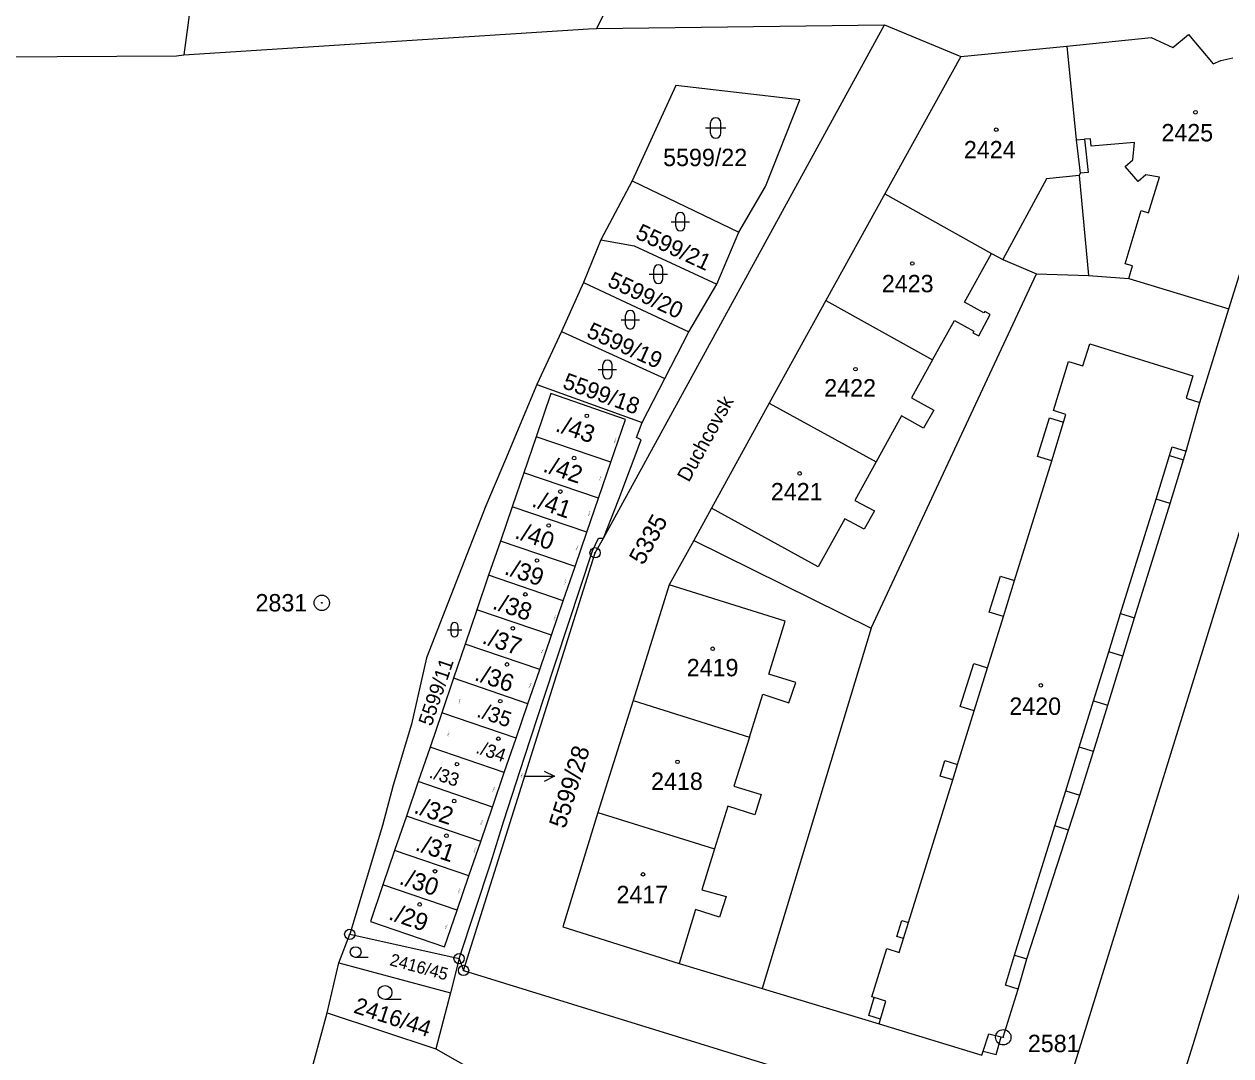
# Model space of a CAD drawing. Extents: x -822293 to -820259, y -1071573 to -1068794.
# Drawn here: x -820668.4 to -820550.5, y -1069468.6 to -1069367.7 of the extents above; entities that cross this region are included whole.
import ezdxf

# ---------------------------------------------------------------- set-up
doc = ezdxf.new("R2010")
doc.units = 0
for name, color, linetype in [('Vrstva 1', 7, 'Continuous'), ('Vrstva 15', 7, 'Continuous'), ('Vrstva 16', 7, 'Continuous'), ('Vrstva 17', 7, 'Continuous'), ('Vrstva 18', 7, 'Continuous'), ('Vrstva 19', 7, 'Continuous'), ('Vrstva 24', 7, 'Continuous'), ('Vrstva 25', 7, 'Continuous'), ('Vrstva 4', 7, 'Continuous')]:
    doc.layers.add(name, color=color, linetype=linetype)

msp = doc.modelspace()

# ---------------------------------------------------------------- linework, layer by layer
at = {"layer": 'Vrstva 1'}
for p, q in [((-820609.28, -1069361.86), (-820612.45, -1069368.11)), ((-820652.78, -1069370.7), (-820613.24, -1069368.16)), ((-820613.24, -1069368.16), (-820612.45, -1069368.11)), ((-820612.45, -1069368.11), (-820584.32, -1069367.78)), ((-820611.78, -1069417.94), (-820584.32, -1069367.78)), ((-820584.32, -1069367.78), (-820576.86, -1069370.85)), ((-820566.48, -1069369.86), (-820558.25, -1069369)), ((-820558.25, -1069369), (-820556.12, -1069369.97)), ((-820556.12, -1069369.97), (-820554.6, -1069368.71)), ((-820554.6, -1069368.71), (-820552.18, -1069371.59)), ((-820653.5, -1069370.8), (-820652.78, -1069370.7)), ((-820576.86, -1069370.85), (-820566.48, -1069369.86)), ((-820566.48, -1069369.86), (-820565.56, -1069379.01)), ((-820671.51, -1069370.91), (-820653.5, -1069370.8)), ((-820576.86, -1069370.85), (-820584.28, -1069384.3)), ((-820552.18, -1069371.59), (-820551.42, -1069371.24)), ((-820551.42, -1069371.24), (-820550.25, -1069370.99)), ((-820604.7, -1069373.69), (-820608.97, -1069383.01)), ((-820592.57, -1069375.1), (-820604.7, -1069373.69)), ((-820595.93, -1069383.58), (-820592.57, -1069375.1)), ((-820565.56, -1069379.01), (-820565.18, -1069382.28)), ((-820566.09, -1069470.59), (-820538.24, -1069380.51)), ((-820565.18, -1069382.28), (-820565.27, -1069382.5)), ((-820608.97, -1069383.01), (-820612.02, -1069388.79)), ((-820608.97, -1069383.01), (-820598.54, -1069388.05)), ((-820598.54, -1069388.05), (-820595.93, -1069383.58)), ((-820565.27, -1069382.5), (-820564.37, -1069392.26)), ((-820550.66, -1069395.52), (-820546.77, -1069383.07)), ((-820584.28, -1069384.3), (-820590.03, -1069394.7)), ((-820584.28, -1069384.3), (-820573.85, -1069390.13)), ((-820600.7, -1069393.12), (-820598.54, -1069388.05)), ((-820612.02, -1069388.79), (-820613.73, -1069392.96)), ((-820612.02, -1069388.79), (-820608.78, -1069389.37)), ((-820608.78, -1069389.37), (-820600.7, -1069393.12)), ((-820576.49, -1069394.89), (-820573.85, -1069390.13)), ((-820573.85, -1069390.13), (-820572.74, -1069390.71)), ((-820572.74, -1069390.71), (-820569.44, -1069392.12)), ((-820613.73, -1069392.96), (-820615.88, -1069397.75)), ((-820613.73, -1069392.96), (-820603.45, -1069397.77)), ((-820585.61, -1069426.73), (-820569.44, -1069392.12)), ((-820569.44, -1069392.12), (-820564.37, -1069392.26)), ((-820564.37, -1069392.26), (-820560.44, -1069392.55)), ((-820560.44, -1069392.55), (-820550.66, -1069395.52)), ((-820603.45, -1069397.77), (-820600.7, -1069393.12)), ((-820590.03, -1069394.7), (-820595.57, -1069404.74)), ((-820590.03, -1069394.7), (-820579.61, -1069400.51)), ((-820574.59, -1069395.93), (-820576.49, -1069394.89)), ((-820575.1, -1069398.18), (-820573.97, -1069396.07)), ((-820574.51, -1069395.78), (-820574.59, -1069395.93)), ((-820573.97, -1069396.07), (-820574.51, -1069395.78)), ((-820553.49, -1069404.69), (-820550.66, -1069395.52)), ((-820615.88, -1069397.75), (-820618.28, -1069402.91)), ((-820615.88, -1069397.75), (-820605.78, -1069402.34)), ((-820605.78, -1069402.34), (-820603.45, -1069397.77)), ((-820579.61, -1069400.51), (-820577.48, -1069396.67)), ((-820577.48, -1069396.67), (-820575.57, -1069397.72)), ((-820575.57, -1069397.72), (-820575.66, -1069397.87)), ((-820575.66, -1069397.87), (-820575.1, -1069398.18)), ((-820607.99, -1069406.64), (-820605.78, -1069402.34)), ((-820618.28, -1069402.91), (-820621.36, -1069410.25)), ((-820618.28, -1069402.91), (-820607.99, -1069406.64)), ((-820616.92, -1069403.81), (-820618.37, -1069408.04)), ((-820609.63, -1069406.34), (-820616.92, -1069403.81)), ((-820595.57, -1069404.74), (-820601.22, -1069415.03)), ((-820595.57, -1069404.74), (-820585.13, -1069410.5)), ((-820554.83, -1069409.44), (-820553.49, -1069404.69)), ((-820611.06, -1069410.53), (-820609.63, -1069406.34)), ((-820608.54, -1069408.11), (-820607.99, -1069406.64)), ((-820618.37, -1069408.04), (-820619.57, -1069411.55)), ((-820611.06, -1069410.53), (-820618.37, -1069408.04)), ((-820610.29, -1069414.12), (-820608.08, -1069408.32)), ((-820608.08, -1069408.32), (-820608.54, -1069408.11)), ((-820555.07, -1069410.29), (-820554.83, -1069409.44)), ((-820621.36, -1069410.25), (-820623.26, -1069414.78)), ((-820612.27, -1069414.04), (-820611.06, -1069410.53)), ((-820585.13, -1069410.5), (-820587.21, -1069414.28)), ((-820556.4, -1069414.56), (-820555.07, -1069410.29)), ((-820619.57, -1069411.55), (-820620.7, -1069414.87)), ((-820612.27, -1069414.04), (-820619.57, -1069411.55)), ((-820613.41, -1069417.36), (-820612.27, -1069414.04)), ((-820611.78, -1069417.94), (-820610.29, -1069414.12)), ((-820587.21, -1069414.28), (-820585.3, -1069415.29)), ((-820623.26, -1069414.78), (-820629.07, -1069429.63)), ((-820620.7, -1069414.87), (-820621.85, -1069418.23)), ((-820613.41, -1069417.36), (-820620.7, -1069414.87)), ((-820601.22, -1069415.03), (-820602.95, -1069418.18)), ((-820590.79, -1069420.76), (-820601.22, -1069415.03)), ((-820585.3, -1069415.29), (-820586.3, -1069417.08)), ((-820559.88, -1069425.73), (-820556.4, -1069414.56)), ((-820588.19, -1069416.05), (-820590.79, -1069420.76)), ((-820586.3, -1069417.08), (-820588.19, -1069416.05)), ((-820614.56, -1069420.72), (-820613.41, -1069417.36)), ((-820621.85, -1069418.23), (-820623, -1069421.58)), ((-820614.56, -1069420.72), (-820621.85, -1069418.23)), ((-820612.85, -1069419.18), (-820612.25, -1069417.95)), ((-820612.6, -1069419.37), (-820611.78, -1069417.94)), ((-820612.25, -1069417.95), (-820611.78, -1069417.94)), ((-820602.95, -1069418.18), (-820605.35, -1069422.52)), ((-820602.95, -1069418.18), (-820585.61, -1069426.73)), ((-820625.45, -1069460.2), (-820612.6, -1069419.37)), ((-820617.58, -1069433.49), (-820612.85, -1069419.18)), ((-820615.71, -1069424.07), (-820614.56, -1069420.72)), ((-820623, -1069421.58), (-820624.15, -1069424.95)), ((-820615.71, -1069424.07), (-820623, -1069421.58)), ((-820605.35, -1069422.52), (-820608.89, -1069433.8)), ((-820594.01, -1069426.07), (-820605.35, -1069422.52)), ((-820624.15, -1069424.95), (-820625.29, -1069428.31)), ((-820616.86, -1069427.44), (-820624.15, -1069424.95)), ((-820616.86, -1069427.44), (-820615.71, -1069424.07)), ((-820595.61, -1069431.25), (-820594.01, -1069426.07)), ((-820561.03, -1069429.49), (-820559.88, -1069425.73)), ((-820585.61, -1069426.73), (-820596.26, -1069461.98)), ((-820625.29, -1069428.31), (-820626.43, -1069431.64)), ((-820618.01, -1069430.8), (-820625.29, -1069428.31)), ((-820618.01, -1069430.8), (-820616.86, -1069427.44)), ((-820629.07, -1069429.63), (-820630.55, -1069436.14)), ((-820562.49, -1069434.28), (-820561.03, -1069429.49)), ((-820619.16, -1069434.13), (-820618.01, -1069430.8)), ((-820626.43, -1069431.64), (-820627.59, -1069435.02)), ((-820619.16, -1069434.13), (-820626.43, -1069431.64)), ((-820592.98, -1069432.06), (-820595.61, -1069431.25)), ((-820597.52, -1069437.41), (-820596.21, -1069433.2)), ((-820596.21, -1069433.2), (-820593.65, -1069434.04)), ((-820593.65, -1069434.04), (-820592.98, -1069432.06)), ((-820620.32, -1069437.51), (-820619.16, -1069434.13)), ((-820619.49, -1069439.36), (-820617.58, -1069433.49)), ((-820608.89, -1069433.8), (-820612.32, -1069444.75)), ((-820608.89, -1069433.8), (-820597.52, -1069437.41)), ((-820563.88, -1069438.8), (-820562.49, -1069434.28)), ((-820627.59, -1069435.02), (-820628.73, -1069438.38)), ((-820620.32, -1069437.51), (-820627.59, -1069435.02)), ((-820630.55, -1069436.14), (-820632.33, -1069442.08)), ((-820621.47, -1069440.86), (-820620.32, -1069437.51)), ((-820628.73, -1069438.38), (-820629.89, -1069441.74)), ((-820621.47, -1069440.86), (-820628.73, -1069438.38)), ((-820565.23, -1069443.07), (-820563.88, -1069438.8)), ((-820621.52, -1069445.59), (-820619.49, -1069439.36)), ((-820622.62, -1069444.23), (-820621.47, -1069440.86)), ((-820632.33, -1069442.08), (-820633.38, -1069446.02)), ((-820629.89, -1069441.74), (-820631.04, -1069445.11)), ((-820622.62, -1069444.23), (-820629.89, -1069441.74)), ((-820566.31, -1069446.5), (-820565.23, -1069443.07)), ((-820623.78, -1069447.59), (-820622.62, -1069444.23)), ((-820612.32, -1069444.75), (-820615.75, -1069455.95)), ((-820612.32, -1069444.75), (-820600.93, -1069448.3)), ((-820633.38, -1069446.02), (-820636.58, -1069456.67)), ((-820631.04, -1069445.11), (-820632.19, -1069448.48)), ((-820623.78, -1069447.59), (-820631.04, -1069445.11)), ((-820622.79, -1069449.7), (-820621.52, -1069445.59)), ((-820570.4, -1069459.08), (-820566.31, -1069446.5)), ((-820632.19, -1069448.48), (-820633.33, -1069451.83)), ((-820624.93, -1069450.96), (-820632.19, -1069448.48)), ((-820624.93, -1069450.96), (-820623.78, -1069447.59)), ((-820600.93, -1069448.3), (-820602.17, -1069452.31)), ((-820553.45, -1069465.2), (-820548.26, -1069448.43)), ((-820625.89, -1069459.05), (-820622.79, -1069449.7)), ((-820633.33, -1069451.83), (-820634.56, -1069455.42)), ((-820626.08, -1069454.31), (-820633.33, -1069451.83)), ((-820626.08, -1069454.31), (-820624.93, -1069450.96)), ((-820602.17, -1069452.31), (-820599.8, -1069452.99)), ((-820599.8, -1069452.99), (-820600.43, -1069454.99)), ((-820627.31, -1069457.91), (-820626.08, -1069454.31)), ((-820602.77, -1069454.25), (-820604.39, -1069459.53)), ((-820600.43, -1069454.99), (-820602.77, -1069454.25)), ((-820634.56, -1069455.42), (-820627.31, -1069457.91)), ((-820637.66, -1069459.45), (-820636.58, -1069456.67)), ((-820636.58, -1069456.67), (-820625.89, -1069459.05)), ((-820615.75, -1069455.95), (-820604.39, -1069459.53)), ((-820625.89, -1069459.05), (-820626.73, -1069462.38)), ((-820625.89, -1069459.05), (-820625.45, -1069460.2)), ((-820571.26, -1069462.04), (-820570.4, -1069459.08)), ((-820638.8, -1069464.35), (-820637.66, -1069459.45)), ((-820637.66, -1069459.45), (-820626.73, -1069462.38)), ((-820625.45, -1069460.2), (-820575.89, -1069475.5)), ((-820604.39, -1069459.53), (-820596.26, -1069461.98)), ((-820626.73, -1069462.38), (-820628.16, -1069467.86)), ((-820596.26, -1069461.98), (-820584.84, -1069465.41)), ((-820572.7, -1069466.74), (-820571.26, -1069462.04)), ((-820641.46, -1069474.17), (-820638.8, -1069464.35)), ((-820638.8, -1069464.35), (-820628.16, -1069467.86)), ((-820584.84, -1069465.41), (-820574.79, -1069468.5)), ((-820554.15, -1069467.45), (-820553.45, -1069465.2)), ((-820573.4, -1069468.43), (-820572.89, -1069466.69)), ((-820572.89, -1069466.69), (-820572.7, -1069466.74)), ((-820628.16, -1069467.86), (-820624.39, -1069470.02)), ((-820574.79, -1069468.5), (-820574.67, -1069468.08)), ((-820574.67, -1069468.08), (-820573.4, -1069468.43)), ((-820559.27, -1069483.93), (-820554.15, -1069467.45))]:
    msp.add_line(p, q, dxfattribs=at)
at = {"layer": 'Vrstva 16'}
msp.add_line((-820619.56, -1069441.22), (-820616.56, -1069441.22), dxfattribs=at)
msp.add_lwpolyline([(-820617.56, -1069440.72), (-820616.56, -1069441.22), (-820617.56, -1069441.72)], dxfattribs=at)
at = {"layer": 'Vrstva 24'}
for centre, radius in [((-820612.6, -1069419.37), 0.5), ((-820612.6, -1069419.37), 0.0327), ((-820639.31, -1069424.27), 0.75), ((-820639.31, -1069424.27), 0.0327), ((-820636.58, -1069456.67), 0.5), ((-820636.58, -1069456.67), 0.0327), ((-820625.89, -1069459.05), 0.5), ((-820625.89, -1069459.05), 0.0327), ((-820625.45, -1069460.2), 0.5), ((-820625.45, -1069460.2), 0.0327), ((-820572.7, -1069466.74), 0.75), ((-820572.7, -1069466.74), 0.0327)]:
    msp.add_circle(centre, radius, dxfattribs=at)
at = {"layer": 'Vrstva 25'}
for p, q in [((-820601.31, -1069378.35), (-820601.31, -1069377.35)), ((-820600.31, -1069378.35), (-820600.31, -1069377.35)), ((-820601.81, -1069377.85), (-820599.81, -1069377.85)), ((-820605.16, -1069387.01), (-820603.36, -1069387.01)), ((-820604.71, -1069387.46), (-820604.71, -1069386.56)), ((-820603.81, -1069387.46), (-820603.81, -1069386.56)), ((-820606.87, -1069392.59), (-820606.87, -1069391.69)), ((-820605.97, -1069392.59), (-820605.97, -1069391.69)), ((-820607.32, -1069392.14), (-820605.52, -1069392.14)), ((-820610.06, -1069396.6), (-820608.26, -1069396.6)), ((-820609.61, -1069397.05), (-820609.61, -1069396.15)), ((-820608.71, -1069397.05), (-820608.71, -1069396.15)), ((-820611.84, -1069401.91), (-820611.84, -1069401.01)), ((-820610.94, -1069401.91), (-820610.94, -1069401.01)), ((-820612.29, -1069401.46), (-820610.49, -1069401.46)), ((-820627.03, -1069426.9), (-820625.63, -1069426.9)), ((-820626.68, -1069427.25), (-820626.68, -1069426.55)), ((-820625.98, -1069427.25), (-820625.98, -1069426.55)), ((-820634.775, -1069458.93), (-820636, -1069458.93)), ((-820631.555, -1069463.04), (-820633.13, -1069463.04))]:
    msp.add_line(p, q, dxfattribs=at)
for centre, radius in [((-820553.92, -1069376.31), 0.175), ((-820573.39, -1069378.02), 0.175), ((-820581.59, -1069391.1), 0.175), ((-820587.15, -1069401.43), 0.175), ((-820613.4, -1069405.99), 0.175), ((-820614.65, -1069410.12), 0.175), ((-820592.6, -1069411.62), 0.175), ((-820615.99, -1069413.39), 0.175), ((-820617.13, -1069416.71), 0.175), ((-820618.28, -1069420.13), 0.175), ((-820619.42, -1069423.44), 0.175), ((-820620.64, -1069426.76), 0.175), ((-820601.1, -1069428.76), 0.175), ((-820621.21, -1069430.29), 0.175), ((-820569.03, -1069432.33), 0.175), ((-820621.86, -1069433.88), 0.175), ((-820622.06, -1069437.55), 0.175), ((-820626.1, -1069440.04), 0.175), ((-820604.54, -1069439.81), 0.175), ((-820626.37, -1069443.65), 0.175), ((-820627.13, -1069447.04), 0.175), ((-820628.25, -1069450.51), 0.175), ((-820607.92, -1069450.81), 0.175), ((-820629.74, -1069453.75), 0.175), ((-820636, -1069458.405), 0.525), ((-820633.13, -1069462.365), 0.675)]:
    msp.add_circle(centre, radius, dxfattribs=at)
for centre, radius, start, end in [((-820600.81, -1069377.35), 0.5, 0, 180), ((-820600.81, -1069378.35), 0.5, 180, 0), ((-820604.26, -1069386.56), 0.45, 0, 180), ((-820604.26, -1069387.46), 0.45, 180, 0), ((-820606.42, -1069391.69), 0.45, 0, 180), ((-820606.42, -1069392.59), 0.45, 180, 0), ((-820609.16, -1069396.15), 0.45, 0, 180), ((-820609.16, -1069397.05), 0.45, 180, 0), ((-820611.39, -1069401.01), 0.45, 0, 180), ((-820611.39, -1069401.91), 0.45, 180, 0), ((-820626.33, -1069426.55), 0.35, 0, 180), ((-820626.33, -1069427.25), 0.35, 180, 0)]:
    msp.add_arc(centre, radius, start, end, dxfattribs=at)
at = {"layer": 'Vrstva 4'}
for p, q in [((-820652.17, -1069366.09), (-820652.78, -1069370.7)), ((-820565.56, -1069379.01), (-820564.76, -1069378.95)), ((-820564.17, -1069378.9), (-820564.76, -1069378.95)), ((-820564.76, -1069378.95), (-820564.39, -1069382.19)), ((-820564.11, -1069379.64), (-820564.17, -1069378.9)), ((-820559.88, -1069379.28), (-820564.11, -1069379.64)), ((-820560.03, -1069380.96), (-820559.88, -1069379.28)), ((-820560.79, -1069381.63), (-820560.03, -1069380.96)), ((-820564.39, -1069382.19), (-820565.18, -1069382.28)), ((-820559.51, -1069383.09), (-820560.79, -1069381.63)), ((-820558.77, -1069382.43), (-820559.51, -1069383.09)), ((-820557.42, -1069382.67), (-820558.77, -1069382.43)), ((-820568.47, -1069382.82), (-820572.74, -1069390.71)), ((-820565.27, -1069382.5), (-820568.47, -1069382.82)), ((-820558.49, -1069386.15), (-820557.42, -1069382.67)), ((-820560.77, -1069391.13), (-820559.22, -1069385.93)), ((-820559.22, -1069385.93), (-820558.49, -1069386.15)), ((-820560.07, -1069391.34), (-820560.77, -1069391.13)), ((-820560.44, -1069392.55), (-820560.07, -1069391.34)), ((-820564.94, -1069401.11), (-820564.25, -1069398.96)), ((-820564.25, -1069398.96), (-820554.16, -1069402.08)), ((-820579.61, -1069400.51), (-820581.67, -1069404.23)), ((-820567.79, -1069405.46), (-820566.31, -1069400.67)), ((-820566.31, -1069400.67), (-820564.94, -1069401.11)), ((-820554.16, -1069402.08), (-820554.83, -1069404.25)), ((-820581.67, -1069404.23), (-820579.5, -1069405.43)), ((-820554.83, -1069404.25), (-820553.49, -1069404.69)), ((-820582.64, -1069406), (-820585.13, -1069410.5)), ((-820580.49, -1069407.19), (-820582.64, -1069406)), ((-820579.5, -1069405.43), (-820580.49, -1069407.19)), ((-820566.57, -1069405.85), (-820567.79, -1069405.46)), ((-820566.81, -1069406.62), (-820566.57, -1069405.85)), ((-820569.34, -1069409.96), (-820568.17, -1069406.2)), ((-820568.17, -1069406.2), (-820566.81, -1069406.62)), ((-820567.97, -1069410.38), (-820566.81, -1069406.62)), ((-820556.44, -1069409.87), (-820556.18, -1069409.03)), ((-820556.18, -1069409.03), (-820554.83, -1069409.44)), ((-820571.6, -1069422.08), (-820567.97, -1069410.38)), ((-820567.97, -1069410.38), (-820569.34, -1069409.96)), ((-820557.76, -1069414.14), (-820556.44, -1069409.87)), ((-820556.44, -1069409.87), (-820555.07, -1069410.29)), ((-820561.23, -1069425.31), (-820557.76, -1069414.14)), ((-820556.4, -1069414.56), (-820557.76, -1069414.14)), ((-820574.09, -1069425.18), (-820572.97, -1069421.66)), ((-820572.97, -1069421.66), (-820571.6, -1069422.08)), ((-820572.69, -1069425.61), (-820571.6, -1069422.08)), ((-820574.25, -1069430.63), (-820572.69, -1069425.61)), ((-820572.69, -1069425.61), (-820574.09, -1069425.18)), ((-820562.39, -1069429.07), (-820561.23, -1069425.31)), ((-820561.23, -1069425.31), (-820559.88, -1069425.73)), ((-820563.88, -1069433.85), (-820562.39, -1069429.07)), ((-820561.03, -1069429.49), (-820562.39, -1069429.07)), ((-820576.92, -1069434.4), (-820575.59, -1069430.21)), ((-820575.59, -1069430.21), (-820574.25, -1069430.63)), ((-820575.55, -1069434.82), (-820574.25, -1069430.63)), ((-820565.28, -1069438.37), (-820563.88, -1069433.85)), ((-820563.88, -1069433.85), (-820562.49, -1069434.28)), ((-820577.17, -1069440.06), (-820575.55, -1069434.82)), ((-820575.55, -1069434.82), (-820576.92, -1069434.4)), ((-820597.52, -1069437.41), (-820599.02, -1069442.19)), ((-820566.6, -1069442.64), (-820565.28, -1069438.37)), ((-820563.88, -1069438.8), (-820565.28, -1069438.37)), ((-820578.86, -1069441.21), (-820578.4, -1069439.69)), ((-820578.4, -1069439.69), (-820577.17, -1069440.06)), ((-820577.64, -1069441.58), (-820577.17, -1069440.06)), ((-820577.64, -1069441.58), (-820578.86, -1069441.21)), ((-820599.02, -1069442.19), (-820596.37, -1069443.02)), ((-820581.96, -1069455.53), (-820577.64, -1069441.58)), ((-820567.67, -1069446.08), (-820566.6, -1069442.64)), ((-820566.6, -1069442.64), (-820565.23, -1069443.07)), ((-820596.37, -1069443.02), (-820596.97, -1069444.99)), ((-820599.63, -1069444.16), (-820600.93, -1069448.3)), ((-820596.97, -1069444.99), (-820599.63, -1069444.16)), ((-820571.59, -1069458.71), (-820567.67, -1069446.08)), ((-820566.31, -1069446.5), (-820567.67, -1069446.08)), ((-820583.1, -1069456.87), (-820582.63, -1069455.32)), ((-820582.63, -1069455.32), (-820581.96, -1069455.53)), ((-820582.44, -1069457.07), (-820581.96, -1069455.53)), ((-820582.44, -1069457.07), (-820583.1, -1069456.87)), ((-820582.87, -1069458.45), (-820582.44, -1069457.07)), ((-820585.54, -1069462.77), (-820584.09, -1069458.06)), ((-820584.09, -1069458.06), (-820582.87, -1069458.45)), ((-820572.49, -1069461.63), (-820571.59, -1069458.71)), ((-820571.59, -1069458.71), (-820570.4, -1069459.08)), ((-820571.26, -1069462.04), (-820572.49, -1069461.63)), ((-820585.83, -1069464.61), (-820585.33, -1069462.84)), ((-820585.33, -1069462.84), (-820585.54, -1069462.77)), ((-820584.18, -1069463.21), (-820585.33, -1069462.84)), ((-820584.7, -1069464.96), (-820584.18, -1069463.21)), ((-820584.7, -1069464.96), (-820585.83, -1069464.61)), ((-820584.84, -1069465.41), (-820584.7, -1069464.96)), ((-820574.67, -1069468.08), (-820574.11, -1069466.4)), ((-820574.11, -1069466.4), (-820572.89, -1069466.69))]:
    msp.add_line(p, q, dxfattribs=at)

# ---------------------------------------------------------------- texts
at = {"layer": 'Vrstva 15'}
msp.add_text('Duchcovsk\xa0', height=1.4, rotation=61.13457, dxfattribs=at).set_placement((-820603.429, -1069412.554))
at = {"layer": 'Vrstva 16'}
for s, height, rotation, p in [('./43', 1.7, 341.19639, (-820616.574, -1069407.464)), ('./42', 1.7, 341.13906, (-820617.782, -1069411.416)), ('./41', 1.7, 341.13906, (-820618.88, -1069414.816)), ('./40', 1.7, 341.13906, (-820620.543, -1069417.919)), ('./39', 1.7, 341.13906, (-820621.563, -1069421.442)), ('./38', 1.7, 341.13906, (-820622.725, -1069424.824)), ('./37', 1.7, 341.13906, (-820623.74, -1069428.203)), ('./36', 1.7, 341.08182, (-820624.483, -1069431.8)), ('./35', 1.5, 341.08182, (-820624.258, -1069435.384)), ('./34', 1.3, 341.13906, (-820624.337, -1069438.921)), ('5599/28', 1.7, 72.76563, (-820615.529, -1069446.415)), ('./33', 1.3, 341.08182, (-820628.9, -1069441.325)), ('./32', 1.7, 341.13906, (-820630.405, -1069444.781)), ('./31', 1.7, 341.13906, (-820630.273, -1069448.431)), ('./30', 1.7, 341.13906, (-820631.845, -1069451.734)), ('./29', 1.7, 341.02449, (-820632.871, -1069455.191))]:
    msp.add_text(s, height=height, rotation=rotation, dxfattribs=at).set_placement(p)
at = {"layer": 'Vrstva 17'}
for s, p in [('2831', (-820645.789, -1069425.11)), ('2581', (-820570.299, -1069468.19))]:
    msp.add_text(s, height=1.7, dxfattribs=at).set_placement(p)
at = {"layer": 'Vrstva 18'}
msp.add_text('5599/22', height=1.7, dxfattribs=at).set_placement((-820605.948, -1069381.58))
for s, height, rotation, p in [('5599/21', 1.6, 335.12301, (-820608.756, -1069388.595)), ('5599/20', 1.6, 334.95111, (-820611.496, -1069393.272)), ('5599/19', 1.6, 335.58138, (-820613.543, -1069398.228)), ('5599/18', 1.6, 340.05042, (-820615.879, -1069403.244)), ('5335', 1.7, 61.12755, (-820607.889, -1069420.667)), ('5599/11', 1.4, 71.15787, (-820628.584, -1069436.397)), ('5599/28', 0.1, 72.47916, (-820619.794, -1069441.401)), ('2416/45', 1.2, 344.97792, (-820632.753, -1069459.678)), ('2416/44', 1.6, 341.76933, (-820636.29, -1069464.311))]:
    msp.add_text(s, height=height, rotation=rotation, dxfattribs=at).set_placement(p)
at = {"layer": 'Vrstva 19'}
for s, p in [('2425', (-820557.244, -1069379.16)), ('2424', (-820576.552, -1069380.82)), ('2423', (-820584.57, -1069393.91)), ('2422', (-820590.198, -1069404.1)), ('2421', (-820595.416, -1069414.25)), ('2419', (-820603.64, -1069431.45)), ('2420', (-820572.106, -1069435.22)), ('2418', (-820607.124, -1069442.56)), ('2417', (-820610.505, -1069453.63))]:
    msp.add_text(s, height=1.7, dxfattribs=at).set_placement(p)
for s, rotation, p in [('5599/43', 71.16138, (-820610.658, -1069408.639)), ('5599/42', 70.98948, (-820612.138, -1069412.389)), ('5599/41', 71.04681, (-820613.202, -1069415.772)), ('5599/40', 71.10405, (-820614.397, -1069419.137)), ('5599/39', 71.04681, (-820615.548, -1069422.499)), ('5599/38', 71.16138, (-820616.568, -1069425.991)), ('5599/37', 71.10405, (-820617.787, -1069429.227)), ('5599/36', 71.10405, (-820618.988, -1069432.589)), ('5599/35', 71.04681, (-820625.879, -1069434.141)), ('5599/34', 71.04681, (-820626.968, -1069437.359)), ('5599/33', 71.16138, (-820622.549, -1069442.743)), ('5599/32', 70.93215, (-820623.72, -1069445.992)), ('5599/31', 71.16138, (-820624.373, -1069448.666)), ('5599/30', 71.04681, (-820625.919, -1069452.711)), ('5599/29', 71.16138, (-820627.188, -1069456.169))]:
    msp.add_text(s, height=0.1, rotation=rotation, dxfattribs=at).set_placement(p)

doc.saveas('drawing.dxf')
